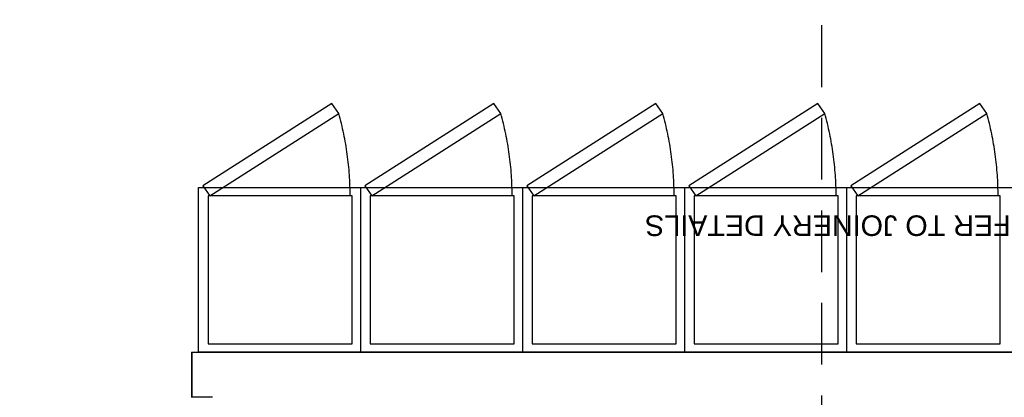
# Model space of a CAD drawing. Header units: millimetres. Extents: x -115474967 to 444143, y -74377 to 241828222.
# Tile 303 of 590: x -162925 to -160532, y 268998 to 269917. Entities that reach past the tile are written whole.
import ezdxf

# ---------------------------------------------------------------- set-up
doc = ezdxf.new("R2010")
doc.units = ezdxf.units.MM
doc.header["$MEASUREMENT"] = 0
doc.linetypes.add('2DASHED', pattern=[0.75, 0.5, -0.25])
doc.linetypes.add('Dashed', pattern=[280, 140, -140])
for name, color, linetype in [('00-2 Roof Lines', 8, 'Dashed'), ('00-2 Walls', 4, 'Continuous'), ('CEIL-PLAN', 7, 'Continuous'), ('JOIN-SEC.18', 9, 'Continuous'), ('TEXT-20', 2, 'Continuous')]:
    doc.layers.add(name, color=color, linetype=linetype)
doc.layers.add('0_cons_01', color=40, linetype='Continuous', lineweight=0, plot=False)
doc.styles.add('TEXT-20', font='arial.ttf', dxfattribs={"height": 40})

# ---------------------------------------------------------------- blocks, each defined once
blk = doc.blocks.new('12')
at = {"layer": '00-2 Roof Lines', "linetype": 'Continuous'}
for p, q in [((-142956.1, 267143), (-142956.1, 267543)), ((-142562.3, 267143), (-142562.3, 267543)), ((-142168.5, 267143), (-142168.5, 267543)), ((-141774.7, 267143), (-141774.7, 267543))]:
    blk.add_line(p, q, dxfattribs=at)
at = {"layer": '00-2 Walls'}
for p, q in [((-141414.9, 267652.9), (-141364.9, 267652.9)), ((-141414.9, 267652.9), (-141364.9, 267652.9)), ((-141364.9, 267653), (-141365, 267543)), ((-141365, 267543), (-144932, 267543)), ((-143436, 267543.7), (-143321, 267544)), ((-143436, 267543.7), (-143321, 267544))]:
    blk.add_line(p, q, dxfattribs=at)
for points in [[(-141365, 267543), (-141364.9, 267653)], [(-139593.4, 264274.6), (-144932, 264274.6), (-144932, 267543), (-141380.9, 267543)], [(-143321, 267544), (-141365, 267543)]]:
    blk.add_lwpolyline(points, dxfattribs=at)
at = {"layer": 'CEIL-PLAN', "color": 6, "linetype": '2DASHED', "ltscale": 300}
blk.add_lwpolyline([(-142896.2, 270498.3), (-142896.3, 263929.6)], dxfattribs=at)
at = {"layer": 'JOIN-SEC.18', "color": 8, "linetype": 'Dashed', "ltscale": 150}
blk.add_lwpolyline([(-141380.9, 267543), (-141380.9, 267143), (-144531.3, 267143), (-144531.3, 264674.6), (-142401.1, 264674.6), (-142401.1, 264274.7)], dxfattribs=at)
for points in [[(-142979.7, 267163), (-142979.7, 267523), (-143329.9, 267523), (-143329.9, 267163)], [(-142585.9, 267163), (-142585.9, 267523), (-142936.1, 267523), (-142936.1, 267163)], [(-142192.1, 267163), (-142192.1, 267523), (-142542.3, 267523), (-142542.3, 267163)], [(-141798.3, 267163), (-141798.3, 267523), (-142148.5, 267523), (-142148.5, 267163)], [(-141404.5, 267163), (-141404.5, 267523), (-141754.7, 267523), (-141754.7, 267163)], [(-142966.5, 267138.4), (-142983.7, 267163), (-143297.4, 266963.1), (-143280.2, 266938.5)], [(-142572.7, 267138.4), (-142589.9, 267163), (-142903.6, 266963.1), (-142886.4, 266938.5)], [(-142178.9, 267138.4), (-142196.1, 267163), (-142509.8, 266963.1), (-142492.6, 266938.5)], [(-141785, 267138.4), (-141802.3, 267163), (-142116, 266963.1), (-142098.7, 266938.5)], [(-141391.2, 267138.4), (-141408.5, 267163), (-141722.2, 266963.1), (-141704.9, 266938.5)]]:
    blk.add_lwpolyline(points, close=True, dxfattribs=at)
for centre in [(-142584.8, 267163), (-142191, 267163), (-141797.2, 267163), (-141403.4, 267163), (-141009.6, 267163)]:
    blk.add_arc(centre, 740, 180, 195.6941, dxfattribs=at)
at = {"layer": 'TEXT-20', "color": 7, "linetype": 'Continuous', "insert": (-143452.3, 267209.8), "char_height": 50, "width": 1594.687, "attachment_point": 7, "style": 'TEXT-20'}
blk.add_mtext('{\\C0;REFER TO JOINERY DETAILS}', dxfattribs=at)

msp = doc.modelspace()

# ---------------------------------------------------------------- block references
at = {"layer": '0_cons_01', "rotation": 180}
msp.add_blockref('12', (-303871.44663, 536651.09062), dxfattribs=at)

doc.saveas('drawing.dxf')
